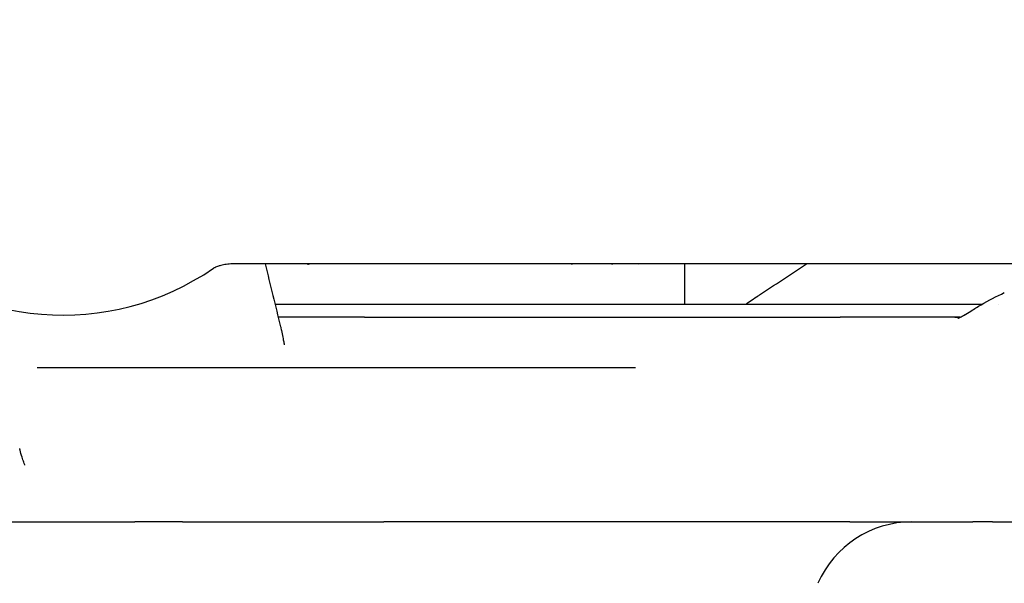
# Model space of a CAD drawing. Header units: inches. Extents: x 1 to 669, y 0 to 417.
# Tile 403 of 448: x 525.033 to 526.236, y 238.232 to 238.921. Entities that reach past the tile are written whole.
import ezdxf

# ---------------------------------------------------------------- set-up
doc = ezdxf.new("R2010")
doc.units = ezdxf.units.IN
doc.header["$LTSCALE"] = 12
doc.header["$MEASUREMENT"] = 0
doc.header["$PDMODE"] = 1
doc.layers.get('Defpoints').update_dxf_attribs({"linetype": 'CONTINUOUS'})
doc.layers.add('D', color=2, linetype='CONTINUOUS')
doc.layers.add('Q', color=4, linetype='CONTINUOUS')
doc.styles.get("Standard").update_dxf_attribs({"font": 'SIMPLEX.SHX', "width": 0.875})
doc.dimstyles.new('STANDARD$0', dxfattribs={"dimscale": 32, "dimtxt": 0.09375, "dimasz": 0.0625, "dimexe": 0.03125, "dimexo": 0.03125, "dimgap": 0.03125, "dimtad": 1, "dimtih": 1, "dimtoh": 1, "dimdec": 4, "dimzin": 12, "dimdsep": 46, "dimlunit": 5, "dimtxsty": 'Standard', "dimcen": -0.03125, "dimclrd": 256, "dimclre": 256, "dimclrt": 256, "dimadec": 0, "dimazin": 0, "dimtfac": 0.875, "dimtdec": 4, "dimtofl": 0, "dimtmove": 0, "dimatfit": 3, "dimfxl": 1, "dimtolj": 1, "dimtzin": 12, "dimlwd": 13, "dimlwe": 13, "dimarcsym": 0})

# ---------------------------------------------------------------- blocks, each defined once
blk = doc.blocks.new('*D31')
at = {"layer": 'D', "lineweight": 13, "transparency": 16777216}
for p, q in [((512.9142, 246.621), (474.3918, 246.621)), ((475.3918, 244.621), (475.3918, 208.621)), ((475.3918, 167.621), (475.3918, 203.621)), ((525.1908, 165.621), (474.3918, 165.621))]:
    blk.add_line(p, q, dxfattribs=at)
at = {"layer": 'D', "transparency": 16777216}
for points in [[(475.0584, 244.621), (475.7251, 244.621), (475.3918, 246.621)], [(475.0584, 167.621), (475.7251, 167.621), (475.3918, 165.621)]]:
    blk.add_solid(points, dxfattribs=at)
at = {"layer": 'Defpoints', "color": 0, "transparency": 16777216}
for p in [(513.9142, 246.621), (475.3918, 165.621), (526.1908, 165.621)]:
    blk.add_point(p, dxfattribs=at)
at = {"layer": 'D', "transparency": 16777216, "insert": (475.3918, 206.121), "char_height": 3, "attachment_point": 5}
blk.add_mtext('\\A1;81{}{\\C2;%%p1}', dxfattribs=at)
blk = doc.blocks.new('*D57')
at = {"layer": 'D', "lineweight": 13, "transparency": 16777216}
for p, q in [((500.1126, 320.496), (456.1663, 320.496)), ((457.1663, 318.496), (457.1663, 250.5585)), ((457.1663, 167.621), (457.1663, 245.5585)), ((525.1908, 165.621), (456.1663, 165.621))]:
    blk.add_line(p, q, dxfattribs=at)
at = {"layer": 'D', "transparency": 16777216}
for points in [[(456.833, 318.496), (457.4996, 318.496), (457.1663, 320.496)], [(456.833, 167.621), (457.4996, 167.621), (457.1663, 165.621)]]:
    blk.add_solid(points, dxfattribs=at)
at = {"layer": 'Defpoints', "color": 0, "transparency": 16777216}
for p in [(501.1126, 320.496), (457.1663, 165.621), (526.1908, 165.621)]:
    blk.add_point(p, dxfattribs=at)
at = {"layer": 'D', "transparency": 16777216, "insert": (457.1663, 248.0585), "char_height": 3, "attachment_point": 5}
blk.add_mtext('\\A1;155{}{\\C2;%%p1}', dxfattribs=at)

msp = doc.modelspace()

# ---------------------------------------------------------------- linework, layer by layer
at = {"layer": 'Q'}
for p, q in [((527.05283, 238.62247), (525.2932, 238.62247)), ((525.78831, 238.62231), (525.78855, 238.62247)), ((525.84585, 238.5731), (525.84585, 238.62231)), ((526.20844, 238.5731), (525.34497, 238.5731)), ((526.22888, 238.5731), (526.22888, 238.5731)), ((525.45437, 238.55747), (526.03538, 238.55747)), ((525.05444, 238.49597), (525.78524, 238.49597)), ((525.23208, 238.30747), (525.17373, 238.30747)), ((526.04725, 238.30747), (525.47808, 238.30747)), ((526.22167, 238.30747), (526.19755, 238.30747))]:
    msp.add_line(p, q, dxfattribs=at)
for centre, radius, start, end in [((525.08558, 238.88497), 0.325, 226.23497, 304.53599), ((526.12292, 238.18247), 0.125, 90, 156.42949)]:
    msp.add_arc(centre, radius, start, end, dxfattribs=at)
msp.add_ellipse((526.26328, 238.53126), major_axis=(-0.02733, 0.05621), ratio=0.3755887, start_param=-0.0016158, end_param=0.0001973, dxfattribs=at)
for points, knots in [([(525.2932, 238.62247), (525.29045, 238.62247), (525.28774, 238.62227), (525.2829, 238.62159), (525.28071, 238.62113), (525.2773, 238.62022), (525.27596, 238.61979), (525.27285, 238.61867), (525.27136, 238.61798), (525.27006, 238.61733), (525.26977, 238.61717), (525.26956, 238.61706)], [0, 0, 0, 0, 0.008863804, 0.008863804, 0.016743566, 0.016743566, 0.022582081, 0.022582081, 0.032229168, 0.032229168, 0.036219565, 0.036219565, 0.036219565, 0.036219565]), ([(525.92008, 238.5731), (525.92236, 238.57479), (525.92471, 238.57646), (525.92988, 238.58001), (525.93274, 238.58186), (525.93513, 238.58344)], [0.046898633, 0.046898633, 0.046898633, 0.046898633, 0.056845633, 0.056845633, 0.06929621, 0.06929621, 0.06929621, 0.06929621]), ([(526.18704, 238.56009), (526.18966, 238.56161), (526.19235, 238.56328), (526.1993, 238.56759), (526.20353, 238.57021), (526.21683, 238.57802), (526.22643, 238.58284), (526.23594, 238.58746)], [0, 0, 0, 0, 0.00962358, 0.00962358, 0.025316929, 0.025316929, 0.059690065, 0.059690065, 0.059690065, 0.059690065]), ([(525.45437, 238.55747), (525.45389, 238.55747), (525.45339, 238.55747), (525.45283, 238.55747), (525.45222, 238.55747), (525.45151, 238.55747), (525.45071, 238.55747), (525.45036, 238.55747), (525.45, 238.55747), (525.44963, 238.55747), (525.44891, 238.55747), (525.44813, 238.55747), (525.4473, 238.55747), (525.44595, 238.55747), (525.44447, 238.55747), (525.44292, 238.55747), (525.44264, 238.55747), (525.44235, 238.55747), (525.44207, 238.55747), (525.44111, 238.55747), (525.44013, 238.55747), (525.43913, 238.55747), (525.43788, 238.55747), (525.43661, 238.55747), (525.43529, 238.55747), (525.43457, 238.55747), (525.43383, 238.55747), (525.43307, 238.55747), (525.43231, 238.55747), (525.43153, 238.55747), (525.43073, 238.55747), (525.42885, 238.55747), (525.42682, 238.55747), (525.42467, 238.55747), (525.42371, 238.55747), (525.42273, 238.55747), (525.42173, 238.55747), (525.41998, 238.55747), (525.41817, 238.55747), (525.41634, 238.55747), (525.41407, 238.55747), (525.41176, 238.55747), (525.40945, 238.55747), (525.40916, 238.55747), (525.40888, 238.55747), (525.40859, 238.55747), (525.40682, 238.55747), (525.40504, 238.55747), (525.40325, 238.55747), (525.40082, 238.55747), (525.39834, 238.55747), (525.39577, 238.55747), (525.39549, 238.55747), (525.39521, 238.55747), (525.39492, 238.55747), (525.39241, 238.55747), (525.38981, 238.55747), (525.38712, 238.55747), (525.38469, 238.55747), (525.3822, 238.55747), (525.37965, 238.55747), (525.37854, 238.55747), (525.37741, 238.55747), (525.37629, 238.55747), (525.37195, 238.55747), (525.3675, 238.55747), (525.36308, 238.55747), (525.3625, 238.55747), (525.36193, 238.55747), (525.36135, 238.55747), (525.35783, 238.55747), (525.35434, 238.55747), (525.35093, 238.55747), (525.35022, 238.55747), (525.34951, 238.55747), (525.34881, 238.55747)], [0, 0, 0, 0, 0.021715, 0.021715, 0.021715, 0.04550641, 0.04550641, 0.04550641, 0.05557669, 0.05557669, 0.05557669, 0.07455047, 0.07455047, 0.07455047, 0.10544705, 0.10544705, 0.10544705, 0.11110708, 0.11110708, 0.11110708, 0.13010661, 0.13010661, 0.13010661, 0.15384922, 0.15384922, 0.15384922, 0.16666951, 0.16666951, 0.16666951, 0.17936515, 0.17936515, 0.17936515, 0.20899211, 0.20899211, 0.20899211, 0.22222946, 0.22222946, 0.22222946, 0.24536809, 0.24536809, 0.24536809, 0.27419951, 0.27419951, 0.27419951, 0.2777775, 0.2777775, 0.2777775, 0.29993274, 0.29993274, 0.29993274, 0.33001986, 0.33001986, 0.33001986, 0.33333341, 0.33333341, 0.33333341, 0.36255795, 0.36255795, 0.36255795, 0.38889149, 0.38889149, 0.38889149, 0.40035537, 0.40035537, 0.40035537, 0.44444394, 0.44444394, 0.44444394, 0.45017768, 0.45017768, 0.45017768, 0.48537512, 0.48537512, 0.48537512, 0.49271923, 0.49271923, 0.49271923, 0.49271923]), ([(526.11871, 238.55747), (526.11592, 238.55747), (526.11315, 238.55747), (526.11036, 238.55747), (526.10935, 238.55747), (526.10835, 238.55747), (526.10734, 238.55747), (526.10578, 238.55747), (526.10422, 238.55747), (526.10264, 238.55747), (526.10032, 238.55747), (526.09797, 238.55747), (526.09561, 238.55747), (526.09491, 238.55747), (526.0942, 238.55747), (526.09349, 238.55747), (526.09024, 238.55747), (526.087, 238.55747), (526.08384, 238.55747), (526.08325, 238.55747), (526.08265, 238.55747), (526.08206, 238.55747), (526.07918, 238.55747), (526.07641, 238.55747), (526.07378, 238.55747), (526.07349, 238.55747), (526.0732, 238.55747), (526.07292, 238.55747), (526.07098, 238.55747), (526.06913, 238.55747), (526.06736, 238.55747), (526.06603, 238.55747), (526.06474, 238.55747), (526.06349, 238.55747), (526.063, 238.55747), (526.06252, 238.55747), (526.06204, 238.55747), (526.06066, 238.55747), (526.05932, 238.55747), (526.058, 238.55747), (526.05707, 238.55747), (526.05616, 238.55747), (526.05525, 238.55747), (526.05469, 238.55747), (526.05414, 238.55747), (526.05359, 238.55747), (526.05204, 238.55747), (526.05055, 238.55747), (526.04919, 238.55747), (526.04877, 238.55747), (526.04836, 238.55747), (526.04796, 238.55747), (526.04731, 238.55747), (526.0467, 238.55747), (526.04611, 238.55747), (526.0448, 238.55747), (526.04366, 238.55747), (526.04257, 238.55747), (526.04177, 238.55747), (526.04101, 238.55747), (526.04028, 238.55747), (526.03951, 238.55747), (526.03878, 238.55747), (526.03814, 238.55747), (526.03805, 238.55747), (526.03795, 238.55747), (526.03786, 238.55747), (526.03733, 238.55747), (526.03686, 238.55747), (526.03645, 238.55747), (526.03605, 238.55747), (526.03571, 238.55747), (526.03538, 238.55747)], [0.5, 0.5, 0.5, 0.5, 0.53682576, 0.53682576, 0.53682576, 0.55000493, 0.55000493, 0.55000493, 0.57025158, 0.57025158, 0.57025158, 0.60000086, 0.60000086, 0.60000086, 0.60892248, 0.60892248, 0.60892248, 0.64999954, 0.64999954, 0.64999954, 0.65780717, 0.65780717, 0.65780717, 0.69579855, 0.69579855, 0.69579855, 0.6999995, 0.6999995, 0.6999995, 0.72842718, 0.72842718, 0.72842718, 0.75000229, 0.75000229, 0.75000229, 0.75845742, 0.75845742, 0.75845742, 0.78288865, 0.78288865, 0.78288865, 0.80000904, 0.80000904, 0.80000904, 0.81062375, 0.81062375, 0.81062375, 0.84074571, 0.84074571, 0.84074571, 0.84998864, 0.84998864, 0.84998864, 0.86505045, 0.86505045, 0.86505045, 0.89878784, 0.89878784, 0.89878784, 0.92352129, 0.92352129, 0.92352129, 0.94999814, 0.94999814, 0.94999814, 0.95385649, 0.95385649, 0.95385649, 0.97692825, 0.97692825, 0.97692825, 1, 1, 1, 1]), ([(526.18224, 238.55747), (526.18161, 238.55747), (526.18094, 238.55747), (526.18023, 238.55747), (526.17943, 238.55747), (526.17858, 238.55747), (526.17769, 238.55747), (526.17693, 238.55747), (526.17614, 238.55747), (526.17533, 238.55747), (526.17392, 238.55747), (526.17245, 238.55747), (526.17093, 238.55747), (526.17078, 238.55747), (526.17062, 238.55747), (526.17046, 238.55747), (526.16935, 238.55747), (526.16821, 238.55747), (526.16706, 238.55747), (526.16556, 238.55747), (526.16401, 238.55747), (526.16237, 238.55747), (526.16222, 238.55747), (526.16206, 238.55747), (526.16191, 238.55747), (526.15997, 238.55747), (526.15791, 238.55747), (526.15574, 238.55747), (526.1548, 238.55747), (526.15385, 238.55747), (526.15287, 238.55747), (526.15126, 238.55747), (526.14959, 238.55747), (526.14788, 238.55747), (526.14594, 238.55747), (526.14394, 238.55747), (526.14192, 238.55747), (526.13911, 238.55747), (526.13624, 238.55747), (526.13338, 238.55747), (526.13234, 238.55747), (526.1313, 238.55747), (526.13027, 238.55747), (526.12863, 238.55747), (526.127, 238.55747), (526.12537, 238.55747), (526.12313, 238.55747), (526.12092, 238.55747), (526.11871, 238.55747)], [0.16207328, 0.16207328, 0.16207328, 0.16207328, 0.17990413, 0.17990413, 0.17990413, 0.20001231, 0.20001231, 0.20001231, 0.21711518, 0.21711518, 0.21711518, 0.24689433, 0.24689433, 0.24689433, 0.24999988, 0.24999988, 0.24999988, 0.27180668, 0.27180668, 0.27180668, 0.2999999, 0.2999999, 0.2999999, 0.30268562, 0.30268562, 0.30268562, 0.33580776, 0.33580776, 0.33580776, 0.35000518, 0.35000518, 0.35000518, 0.37342964, 0.37342964, 0.37342964, 0.40000155, 0.40000155, 0.40000155, 0.43671482, 0.43671482, 0.43671482, 0.44999696, 0.44999696, 0.44999696, 0.47100316, 0.47100316, 0.47100316, 0.5, 0.5, 0.5, 0.5]), ([(526.17558, 238.55747), (526.17558, 238.55747), (526.17558, 238.55747), (526.1756, 238.55747), (526.17564, 238.55747), (526.17578, 238.55747), (526.17585, 238.55747), (526.17603, 238.55747), (526.17613, 238.55747), (526.17638, 238.55747), (526.17654, 238.55747), (526.17683, 238.55748), (526.17696, 238.55748), (526.1774, 238.55748), (526.17772, 238.55748), (526.17858, 238.55749), (526.17911, 238.5575), (526.18058, 238.55752), (526.1815, 238.55753), (526.18239, 238.55755)], [0.0003255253, 0.0003255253, 0.0003255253, 0.0003255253, 0.0006499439, 0.0006499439, 0.0016937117, 0.0016937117, 0.0023997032, 0.0023997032, 0.0029623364, 0.0029623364, 0.0035588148, 0.0035588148, 0.0039754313, 0.0039754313, 0.0049256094, 0.0049256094, 0.0065442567, 0.0065442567, 0.0095994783, 0.0095994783, 0.0095994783, 0.0095994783]), ([(526.17934, 238.55613), (526.17934, 238.55613), (526.17934, 238.55613), (526.17936, 238.55614), (526.17961, 238.55623), (526.18021, 238.55649), (526.18047, 238.5566), (526.18117, 238.55694), (526.18148, 238.55709), (526.18227, 238.55748), (526.18279, 238.55775), (526.18397, 238.55838), (526.18465, 238.55875), (526.18597, 238.55948), (526.18661, 238.55984), (526.18724, 238.5602)], [0.020917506, 0.020917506, 0.020917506, 0.020917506, 0.021116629, 0.021116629, 0.025679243, 0.025679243, 0.028497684, 0.028497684, 0.030110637, 0.030110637, 0.032193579, 0.032193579, 0.034725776, 0.034725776, 0.037130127, 0.037130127, 0.037130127, 0.037130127]), ([(525.35167, 238.54618), (525.35198, 238.54493), (525.35244, 238.54307), (525.35348, 238.53847), (525.35407, 238.53559), (525.35494, 238.53082), (525.35527, 238.52886), (525.3557, 238.52631), (525.35583, 238.52549), (525.35604, 238.52429), (525.35611, 238.52389), (525.35613, 238.52383), (525.35613, 238.52382), (525.35613, 238.52382)], [0, 0, 0, 0, 0.010336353, 0.010336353, 0.024724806, 0.024724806, 0.035531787, 0.035531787, 0.041633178, 0.041633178, 0.047547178, 0.047547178, 0.048075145, 0.048075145, 0.048075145, 0.048075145]), ([(525.03928, 238.37662), (525.03928, 238.37662), (525.03927, 238.37664), (525.03921, 238.37684), (525.03906, 238.37726), (525.03864, 238.37847), (525.03831, 238.37937), (525.03736, 238.38207), (525.03664, 238.38413), (525.03497, 238.38934), (525.03407, 238.39265), (525.03328, 238.39582), (525.03311, 238.39653), (525.03298, 238.39706)], [0.020742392, 0.020742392, 0.020742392, 0.020742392, 0.022144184, 0.022144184, 0.027117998, 0.027117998, 0.033519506, 0.033519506, 0.043425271, 0.043425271, 0.056555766, 0.056555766, 0.061223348, 0.061223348, 0.061223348, 0.061223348]), ([(524.93996, 238.30747), (524.94062, 238.30747), (524.94129, 238.30747), (524.94205, 238.30747), (524.94288, 238.30747), (524.94382, 238.30747), (524.94493, 238.30747), (524.94544, 238.30747), (524.94599, 238.30747), (524.94657, 238.30747), (524.94736, 238.30747), (524.94823, 238.30747), (524.94916, 238.30747), (524.95103, 238.30747), (524.95318, 238.30747), (524.95554, 238.30747), (524.95645, 238.30747), (524.95739, 238.30747), (524.95835, 238.30747), (524.96047, 238.30747), (524.96271, 238.30747), (524.96503, 238.30747), (524.96775, 238.30747), (524.97056, 238.30747), (524.97341, 238.30747), (524.97357, 238.30747), (524.97372, 238.30747), (524.97388, 238.30747), (524.97616, 238.30747), (524.97847, 238.30747), (524.98079, 238.30747), (524.98308, 238.30747), (524.98538, 238.30747), (524.98775, 238.30747), (524.9887, 238.30747), (524.98965, 238.30747), (524.99062, 238.30747), (524.99216, 238.30747), (524.99374, 238.30747), (524.99537, 238.30747), (524.9982, 238.30747), (525.00118, 238.30747), (525.00431, 238.30747), (525.00622, 238.30747), (525.00819, 238.30747), (525.01021, 238.30747), (525.01186, 238.30747), (525.01355, 238.30747), (525.01527, 238.30747), (525.02112, 238.30747), (525.02731, 238.30747), (525.03351, 238.30747), (525.03762, 238.30747), (525.04174, 238.30747), (525.04578, 238.30747), (525.04949, 238.30747), (525.05315, 238.30747), (525.05671, 238.30747)], [0, 0, 0, 0, 0.027533, 0.027533, 0.027533, 0.05761433, 0.05761433, 0.05761433, 0.07145027, 0.07145027, 0.07145027, 0.09037496, 0.09037496, 0.09037496, 0.12829621, 0.12829621, 0.12829621, 0.14286251, 0.14286251, 0.14286251, 0.17475918, 0.17475918, 0.17475918, 0.21223111, 0.21223111, 0.21223111, 0.2142857, 0.2142857, 0.2142857, 0.24428678, 0.24428678, 0.24428678, 0.27388671, 0.27388671, 0.27388671, 0.28571299, 0.28571299, 0.28571299, 0.30452307, 0.30452307, 0.30452307, 0.33720853, 0.33720853, 0.33720853, 0.35715373, 0.35715373, 0.35715373, 0.37347874, 0.37347874, 0.37347874, 0.429179, 0.429179, 0.429179, 0.46608856, 0.46608856, 0.46608856, 0.5, 0.5, 0.5, 0.5]), ([(525.05671, 238.30747), (525.06002, 238.30747), (525.06326, 238.30747), (525.06644, 238.30747), (525.06968, 238.30747), (525.07286, 238.30747), (525.07608, 238.30747), (525.07898, 238.30747), (525.08191, 238.30747), (525.08489, 238.30747), (525.08816, 238.30747), (525.0915, 238.30747), (525.09484, 238.30747), (525.09979, 238.30747), (525.10476, 238.30747), (525.1095, 238.30747), (525.11115, 238.30747), (525.11277, 238.30747), (525.11435, 238.30747), (525.11579, 238.30747), (525.11718, 238.30747), (525.11855, 238.30747), (525.12108, 238.30747), (525.1235, 238.30747), (525.1258, 238.30747), (525.12752, 238.30747), (525.12917, 238.30747), (525.13079, 238.30747), (525.13136, 238.30747), (525.13193, 238.30747), (525.13249, 238.30747), (525.13455, 238.30747), (525.13657, 238.30747), (525.13858, 238.30747), (525.14079, 238.30747), (525.143, 238.30747), (525.14516, 238.30747), (525.14871, 238.30747), (525.15217, 238.30747), (525.15528, 238.30747), (525.15626, 238.30747), (525.15721, 238.30747), (525.15812, 238.30747), (525.15907, 238.30747), (525.15998, 238.30747), (525.16085, 238.30747), (525.16235, 238.30747), (525.1637, 238.30747), (525.16493, 238.30747), (525.16587, 238.30747), (525.16673, 238.30747), (525.16756, 238.30747), (525.16815, 238.30747), (525.16872, 238.30747), (525.16928, 238.30747), (525.16984, 238.30747), (525.17038, 238.30747), (525.17089, 238.30747), (525.17136, 238.30747), (525.17179, 238.30747), (525.17221, 238.30747), (525.17256, 238.30747), (525.1729, 238.30747), (525.1732, 238.30747), (525.17338, 238.30747), (525.17356, 238.30747), (525.17373, 238.30747)], [0.5, 0.5, 0.5, 0.5, 0.53151908, 0.53151908, 0.53151908, 0.5635285, 0.5635285, 0.5635285, 0.59238211, 0.59238211, 0.59238211, 0.624135, 0.624135, 0.624135, 0.67111812, 0.67111812, 0.67111812, 0.68748911, 0.68748911, 0.68748911, 0.70227521, 0.70227521, 0.70227521, 0.7296293, 0.7296293, 0.7296293, 0.75000215, 0.75000215, 0.75000215, 0.75718293, 0.75718293, 0.75718293, 0.78348128, 0.78348128, 0.78348128, 0.81249997, 0.81249997, 0.81249997, 0.86003233, 0.86003233, 0.86003233, 0.87497902, 0.87497902, 0.87497902, 0.89072987, 0.89072987, 0.89072987, 0.9180474, 0.9180474, 0.9180474, 0.93900739, 0.93900739, 0.93900739, 0.95394068, 0.95394068, 0.95394068, 0.9685301, 0.9685301, 0.9685301, 0.98212352, 0.98212352, 0.98212352, 0.99336581, 0.99336581, 0.99336581, 1, 1, 1, 1]), ([(525.23208, 238.30747), (525.23269, 238.30747), (525.23331, 238.30747), (525.23401, 238.30747), (525.23476, 238.30747), (525.23561, 238.30747), (525.23659, 238.30747), (525.23746, 238.30747), (525.23843, 238.30747), (525.2395, 238.30747), (525.23981, 238.30747), (525.24012, 238.30747), (525.24044, 238.30747), (525.24241, 238.30747), (525.24468, 238.30747), (525.24709, 238.30747), (525.2479, 238.30747), (525.24872, 238.30747), (525.24956, 238.30747), (525.25034, 238.30747), (525.25112, 238.30747), (525.25191, 238.30747), (525.25291, 238.30747), (525.25392, 238.30747), (525.25494, 238.30747), (525.25663, 238.30747), (525.25833, 238.30747), (525.26009, 238.30747), (525.26196, 238.30747), (525.26389, 238.30747), (525.26595, 238.30747), (525.2662, 238.30747), (525.26645, 238.30747), (525.2667, 238.30747), (525.2686, 238.30747), (525.2706, 238.30747), (525.27272, 238.30747), (525.27552, 238.30747), (525.27851, 238.30747), (525.28164, 238.30747), (525.28301, 238.30747), (525.28441, 238.30747), (525.28583, 238.30747), (525.28889, 238.30747), (525.29204, 238.30747), (525.2952, 238.30747), (525.29825, 238.30747), (525.3013, 238.30747), (525.30432, 238.30747), (525.30544, 238.30747), (525.30656, 238.30747), (525.30767, 238.30747), (525.30931, 238.30747), (525.31094, 238.30747), (525.31258, 238.30747), (525.31589, 238.30747), (525.31918, 238.30747), (525.32257, 238.30747), (525.32486, 238.30747), (525.32719, 238.30747), (525.32958, 238.30747), (525.33071, 238.30747), (525.33185, 238.30747), (525.33301, 238.30747), (525.33701, 238.30747), (525.34116, 238.30747), (525.34543, 238.30747), (525.34821, 238.30747), (525.35105, 238.30747), (525.35391, 238.30747)], [0, 0, 0, 0, 0.02356226, 0.02356226, 0.02356226, 0.0488959, 0.0488959, 0.0488959, 0.07143796, 0.07143796, 0.07143796, 0.07782466, 0.07782466, 0.07782466, 0.11733922, 0.11733922, 0.11733922, 0.13059658, 0.13059658, 0.13059658, 0.14284268, 0.14284268, 0.14284268, 0.15831101, 0.15831101, 0.15831101, 0.18385995, 0.18385995, 0.18385995, 0.21100878, 0.21100878, 0.21100878, 0.21428565, 0.21428565, 0.21428565, 0.23890543, 0.23890543, 0.23890543, 0.27144623, 0.27144623, 0.27144623, 0.28571898, 0.28571898, 0.28571898, 0.31652737, 0.31652737, 0.31652737, 0.34617786, 0.34617786, 0.34617786, 0.35713782, 0.35713782, 0.35713782, 0.3733636, 0.3733636, 0.3733636, 0.40623473, 0.40623473, 0.40623473, 0.42857678, 0.42857678, 0.42857678, 0.43916848, 0.43916848, 0.43916848, 0.47599022, 0.47599022, 0.47599022, 0.5, 0.5, 0.5, 0.5]), ([(525.35391, 238.30747), (525.36136, 238.30747), (525.36903, 238.30747), (525.37648, 238.30747), (525.37754, 238.30747), (525.3786, 238.30747), (525.37965, 238.30747), (525.38335, 238.30747), (525.38698, 238.30747), (525.39049, 238.30747), (525.3944, 238.30747), (525.39816, 238.30747), (525.40175, 238.30747), (525.40227, 238.30747), (525.40278, 238.30747), (525.4033, 238.30747), (525.40605, 238.30747), (525.4087, 238.30747), (525.41126, 238.30747), (525.41514, 238.30747), (525.41882, 238.30747), (525.42245, 238.30747), (525.42271, 238.30747), (525.42297, 238.30747), (525.42324, 238.30747), (525.42584, 238.30747), (525.42842, 238.30747), (525.43099, 238.30747), (525.43414, 238.30747), (525.43728, 238.30747), (525.44038, 238.30747), (525.44085, 238.30747), (525.44132, 238.30747), (525.44179, 238.30747), (525.44536, 238.30747), (525.44887, 238.30747), (525.45218, 238.30747), (525.45448, 238.30747), (525.45669, 238.30747), (525.45876, 238.30747), (525.45974, 238.30747), (525.46068, 238.30747), (525.4616, 238.30747), (525.4639, 238.30747), (525.46598, 238.30747), (525.46782, 238.30747), (525.46904, 238.30747), (525.47014, 238.30747), (525.47114, 238.30747), (525.47155, 238.30747), (525.47194, 238.30747), (525.47232, 238.30747), (525.47356, 238.30747), (525.47462, 238.30747), (525.47555, 238.30747), (525.47648, 238.30747), (525.47728, 238.30747), (525.47808, 238.30747)], [0.5, 0.5, 0.5, 0.5, 0.5625, 0.5625, 0.5625, 0.57142787, 0.57142787, 0.57142787, 0.6028181, 0.6028181, 0.6028181, 0.63779304, 0.63779304, 0.63779304, 0.64285602, 0.64285602, 0.64285602, 0.67005267, 0.67005267, 0.67005267, 0.71129608, 0.71129608, 0.71129608, 0.71428567, 0.71428567, 0.71428567, 0.74392575, 0.74392575, 0.74392575, 0.78020307, 0.78020307, 0.78020307, 0.78571522, 0.78571522, 0.78571522, 0.82787932, 0.82787932, 0.82787932, 0.85713721, 0.85713721, 0.85713721, 0.87090949, 0.87090949, 0.87090949, 0.90564225, 0.90564225, 0.90564225, 0.92856229, 0.92856229, 0.92856229, 0.93791133, 0.93791133, 0.93791133, 0.96895566, 0.96895566, 0.96895566, 1, 1, 1, 1]), ([(526.04725, 238.30747), (526.04771, 238.30747), (526.04818, 238.30747), (526.04872, 238.30747), (526.0493, 238.30747), (526.04996, 238.30747), (526.05074, 238.30747), (526.0511, 238.30747), (526.05149, 238.30747), (526.0519, 238.30747), (526.05246, 238.30747), (526.05307, 238.30747), (526.05372, 238.30747), (526.05504, 238.30747), (526.05655, 238.30747), (526.05822, 238.30747), (526.05886, 238.30747), (526.05952, 238.30747), (526.06021, 238.30747), (526.0617, 238.30747), (526.06329, 238.30747), (526.06492, 238.30747), (526.06685, 238.30747), (526.06884, 238.30747), (526.07085, 238.30747), (526.07096, 238.30747), (526.07108, 238.30747), (526.07119, 238.30747), (526.0728, 238.30747), (526.07443, 238.30747), (526.07607, 238.30747), (526.07769, 238.30747), (526.07932, 238.30747), (526.08099, 238.30747), (526.08166, 238.30747), (526.08233, 238.30747), (526.08301, 238.30747), (526.0841, 238.30747), (526.08521, 238.30747), (526.08635, 238.30747), (526.08833, 238.30747), (526.09041, 238.30747), (526.0926, 238.30747), (526.09393, 238.30747), (526.09529, 238.30747), (526.0967, 238.30747), (526.09784, 238.30747), (526.09901, 238.30747), (526.1002, 238.30747), (526.10425, 238.30747), (526.10851, 238.30747), (526.11276, 238.30747), (526.11557, 238.30747), (526.11838, 238.30747), (526.12113, 238.30747), (526.12365, 238.30747), (526.12612, 238.30747), (526.12852, 238.30747)], [0, 0, 0, 0, 0.027533, 0.027533, 0.027533, 0.05761433, 0.05761433, 0.05761433, 0.07145027, 0.07145027, 0.07145027, 0.09037496, 0.09037496, 0.09037496, 0.12829621, 0.12829621, 0.12829621, 0.14286251, 0.14286251, 0.14286251, 0.17475918, 0.17475918, 0.17475918, 0.21223111, 0.21223111, 0.21223111, 0.2142857, 0.2142857, 0.2142857, 0.24428678, 0.24428678, 0.24428678, 0.27388671, 0.27388671, 0.27388671, 0.28571299, 0.28571299, 0.28571299, 0.30452307, 0.30452307, 0.30452307, 0.33720853, 0.33720853, 0.33720853, 0.35715373, 0.35715373, 0.35715373, 0.37347874, 0.37347874, 0.37347874, 0.429179, 0.429179, 0.429179, 0.46608856, 0.46608856, 0.46608856, 0.5, 0.5, 0.5, 0.5]), ([(526.12852, 238.30747), (526.13074, 238.30747), (526.13291, 238.30747), (526.13502, 238.30747), (526.13709, 238.30747), (526.13912, 238.30747), (526.14115, 238.30747), (526.1431, 238.30747), (526.14506, 238.30747), (526.14704, 238.30747), (526.14913, 238.30747), (526.15125, 238.30747), (526.15336, 238.30747), (526.15647, 238.30747), (526.15956, 238.30747), (526.16247, 238.30747), (526.16349, 238.30747), (526.16448, 238.30747), (526.16545, 238.30747), (526.16632, 238.30747), (526.16717, 238.30747), (526.168, 238.30747), (526.16952, 238.30747), (526.17097, 238.30747), (526.17233, 238.30747), (526.17334, 238.30747), (526.17431, 238.30747), (526.17524, 238.30747), (526.17557, 238.30747), (526.1759, 238.30747), (526.17622, 238.30747), (526.1774, 238.30747), (526.17854, 238.30747), (526.17966, 238.30747), (526.18089, 238.30747), (526.1821, 238.30747), (526.18327, 238.30747), (526.18519, 238.30747), (526.18701, 238.30747), (526.18863, 238.30747), (526.18914, 238.30747), (526.18963, 238.30747), (526.19009, 238.30747), (526.19058, 238.30747), (526.19104, 238.30747), (526.19148, 238.30747), (526.19223, 238.30747), (526.1929, 238.30747), (526.1935, 238.30747), (526.19392, 238.30747), (526.19431, 238.30747), (526.19467, 238.30747), (526.19498, 238.30747), (526.19527, 238.30747), (526.19556, 238.30747), (526.19581, 238.30747), (526.19606, 238.30747), (526.19629, 238.30747), (526.1965, 238.30747), (526.19669, 238.30747), (526.19688, 238.30747), (526.19703, 238.30747), (526.19718, 238.30747), (526.19732, 238.30747), (526.1974, 238.30747), (526.19747, 238.30747), (526.19755, 238.30747)], [0.5, 0.5, 0.5, 0.5, 0.53151908, 0.53151908, 0.53151908, 0.56250002, 0.56250002, 0.56250002, 0.59238211, 0.59238211, 0.59238211, 0.624135, 0.624135, 0.624135, 0.67111812, 0.67111812, 0.67111812, 0.68748911, 0.68748911, 0.68748911, 0.70227521, 0.70227521, 0.70227521, 0.7296293, 0.7296293, 0.7296293, 0.75000215, 0.75000215, 0.75000215, 0.75718293, 0.75718293, 0.75718293, 0.78348128, 0.78348128, 0.78348128, 0.81249997, 0.81249997, 0.81249997, 0.86003233, 0.86003233, 0.86003233, 0.87497902, 0.87497902, 0.87497902, 0.89072987, 0.89072987, 0.89072987, 0.9180474, 0.9180474, 0.9180474, 0.93750045, 0.93750045, 0.93750045, 0.95394068, 0.95394068, 0.95394068, 0.9685301, 0.9685301, 0.9685301, 0.98212352, 0.98212352, 0.98212352, 0.99336581, 0.99336581, 0.99336581, 1, 1, 1, 1]), ([(526.22167, 238.30747), (526.2219, 238.30747), (526.22214, 238.30747), (526.2224, 238.30747), (526.22269, 238.30747), (526.223, 238.30747), (526.22335, 238.30747), (526.22366, 238.30747), (526.22401, 238.30747), (526.22438, 238.30747), (526.22449, 238.30747), (526.2246, 238.30747), (526.22471, 238.30747), (526.22562, 238.30747), (526.22667, 238.30747), (526.22774, 238.30747), (526.22799, 238.30747), (526.22824, 238.30747), (526.22849, 238.30747), (526.22881, 238.30747), (526.22912, 238.30747), (526.22943, 238.30747), (526.22995, 238.30747), (526.23046, 238.30747), (526.23097, 238.30747), (526.23151, 238.30747), (526.23205, 238.30747), (526.2326, 238.30747), (526.23267, 238.30747), (526.23274, 238.30747), (526.23281, 238.30747), (526.23332, 238.30747), (526.23384, 238.30747), (526.23439, 238.30747), (526.2351, 238.30747), (526.23585, 238.30747), (526.23661, 238.30747), (526.23695, 238.30747), (526.23729, 238.30747), (526.23762, 238.30747), (526.23836, 238.30747), (526.23909, 238.30747), (526.23982, 238.30747), (526.24051, 238.30747), (526.2412, 238.30747), (526.24186, 238.30747), (526.2421, 238.30747), (526.24234, 238.30747), (526.24258, 238.30747), (526.24293, 238.30747), (526.24327, 238.30747), (526.24361, 238.30747), (526.2443, 238.30747), (526.24495, 238.30747), (526.24561, 238.30747), (526.24605, 238.30747), (526.24649, 238.30747), (526.24694, 238.30747), (526.24715, 238.30747), (526.24736, 238.30747), (526.24757, 238.30747), (526.2483, 238.30747), (526.24904, 238.30747), (526.24978, 238.30747), (526.25027, 238.30747), (526.25075, 238.30747), (526.25124, 238.30747)], [0, 0, 0, 0, 0.02356226, 0.02356226, 0.02356226, 0.0488959, 0.0488959, 0.0488959, 0.07143796, 0.07143796, 0.07143796, 0.07782466, 0.07782466, 0.07782466, 0.13059658, 0.13059658, 0.13059658, 0.14284268, 0.14284268, 0.14284268, 0.15831101, 0.15831101, 0.15831101, 0.18385995, 0.18385995, 0.18385995, 0.21100878, 0.21100878, 0.21100878, 0.21428565, 0.21428565, 0.21428565, 0.23890543, 0.23890543, 0.23890543, 0.27144623, 0.27144623, 0.27144623, 0.28571898, 0.28571898, 0.28571898, 0.31652737, 0.31652737, 0.31652737, 0.34617786, 0.34617786, 0.34617786, 0.35713782, 0.35713782, 0.35713782, 0.3733636, 0.3733636, 0.3733636, 0.40623473, 0.40623473, 0.40623473, 0.42857678, 0.42857678, 0.42857678, 0.43916848, 0.43916848, 0.43916848, 0.47599022, 0.47599022, 0.47599022, 0.5, 0.5, 0.5, 0.5])]:
    msp.add_open_spline(points, degree=3, knots=knots, dxfattribs=at)
for points in [[(525.33284, 238.62247), (525.33912, 238.5969), (525.3454, 238.57135), (525.35168, 238.5458)], [(525.93583, 238.58388), (525.95533, 238.59674), (525.97484, 238.60961), (525.99435, 238.62247)]]:
    msp.add_open_spline(points, degree=3, dxfattribs=at)
for points, weights in [([(525.38481, 238.62231), (525.38587, 238.62239), (525.38693, 238.62247)], [1.01212816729, 1.01231305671, 1.0124929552]), ([(525.70721, 238.62247), (525.7077, 238.62239), (525.70819, 238.62231)], [1.0124929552, 1.01231305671, 1.01212816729]), ([(525.75643, 238.62231), (525.75692, 238.62239), (525.75741, 238.62247)], [1.01212816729, 1.01231305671, 1.0124929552])]:
    msp.add_rational_spline(points, weights, degree=2, dxfattribs=at)

# ---------------------------------------------------------------- dimensions: what is measured, and where the dimension line sits
at = {"layer": 'D'}
for base, p1, override, picture, middle in [((457.1663, 165.62097), (501.11257, 320.49597), {"dimdec": 1, "dimtp": 1, "dimtm": 1, "dimtdec": 4, "dimtzin": 12, "dimarcsym": 1}, '*D57', (457.1663, 248.05847)), ((475.39178, 165.62097), (513.91424, 246.62097), {"dimdec": 1, "dimtp": 1, "dimtm": 1, "dimarcsym": 1}, '*D31', (475.39178, 206.12097))]:
    dim = msp.add_linear_dim(base=base, p1=p1, p2=(526.1908, 165.62097), angle=90, text='<>{}{\\C2;%%p1}', dimstyle='STANDARD$0', override=override, dxfattribs=at)
    dim.commit()
    dim.dimension.update_dxf_attribs({"geometry": picture, "text_midpoint": middle, "dimtype": 160})

doc.saveas('drawing.dxf')
